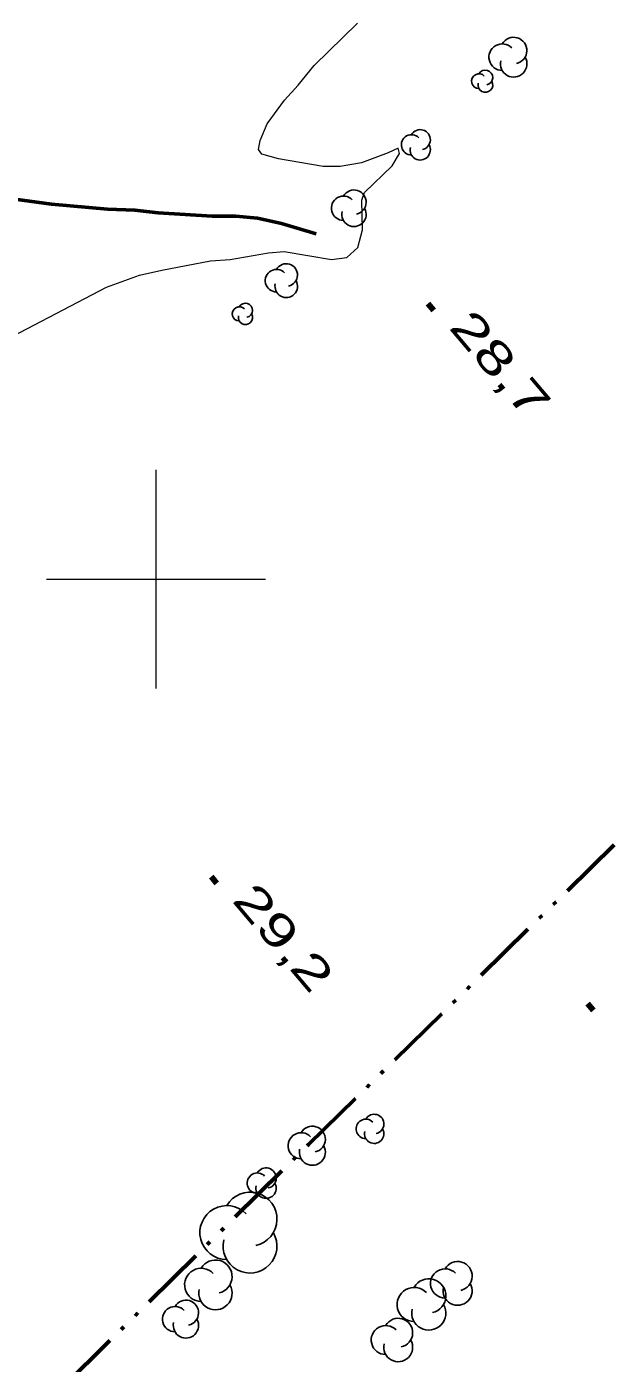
# Model space of a CAD drawing. Extents: x 386081 to 389416, y 5130568 to 5134082.
# Drawn here: x 388588.2 to 388641.4, y 5131928.4 to 5132050.5 of the extents above; entities that cross this region are included whole.
import ezdxf

# ---------------------------------------------------------------- set-up
doc = ezdxf.new("R2010")
doc.units = 0
doc.header["$LTSCALE"] = 1.2
doc.linetypes.add('DASH_DOUBLE_DOT', pattern=[9.2, 5, -1.2, 0.3, -1.2, 0.3, -1.2])
for name, color, linetype, lineweight in [('2', 7, 'Continuous', 13), ('3', 7, 'Continuous', 140), ('4', 7, 'DASH_DOUBLE_DOT', 53), ('44', 7, 'Continuous', 25), ('61', 7, 'Continuous', 13)]:
    doc.layers.add(name, color=color, linetype=linetype, lineweight=lineweight)

msp = doc.modelspace()

# ---------------------------------------------------------------- linework, layer by layer
at = {"layer": '2'}
msp.add_lwpolyline([(388586.92, 5132022.21), (388595.47, 5132026.67), (388598.48, 5132027.76), (388600.53, 5132028.24), (388604.98, 5132029.08), (388606.79, 5132029.2), (388610.28, 5132029.81), (388611.72, 5132029.93), (388616.05, 5132029.21), (388617.43, 5132029.39), (388618.46, 5132030.3), (388618.88, 5132031.92), (388618.82, 5132034.62), (388619.06, 5132035.34), (388621.59, 5132037.75), (388622.26, 5132038.89), (388622.14, 5132039.37), (388621.23, 5132038.95), (388618.77, 5132038.05), (388616.84, 5132037.69), (388615.28, 5132037.69), (388611.19, 5132038.4), (388609.68, 5132038.82), (388609.38, 5132039.24), (388609.51, 5132040.09), (388610.17, 5132041.59), (388611.74, 5132043.75), (388613, 5132045.14), (388614.45, 5132046.94), (388618.42, 5132050.79)], dxfattribs=at)
at = {"layer": '3'}
for p, q in [((388624.85, 5132025.19), (388625.36, 5132024.58)), ((388605.03, 5131972.84), (388605.54, 5131972.23)), ((388639.44, 5131961.22), (388639.95, 5131960.61))]:
    msp.add_line(p, q, dxfattribs=at)
at = {"layer": '4'}
for points in [[(388403.08, 5131676.15), (388398.8, 5131683.5), (388385.24, 5131705.68), (388376.19, 5131718.23), (388378.12, 5131720.75), (388380.58, 5131723.47), (388405.01, 5131746.47), (388448.58, 5131788.82), (388515.07, 5131852.58), (388524.6, 5131861.96), (388550.41, 5131886.49), (388583.66, 5131918.46), (388613.94, 5131948.36), (388649.63, 5131983.32), (388677.59, 5132010.13), (388707.98, 5132038.7), (388732.5, 5132062.17)], [(388614.65, 5132031.54), (388611.46, 5132032.49), (388609.26, 5132032.97), (388607.28, 5132033.17), (388605.12, 5132033.17), (388600.2, 5132033.47), (388598.06, 5132033.7), (388595.57, 5132033.8), (388590.44, 5132034.25), (388585.05, 5132034.98), (388581.2, 5132035.37), (388577.98, 5132036), (388576.57, 5132036.54), (388576.05, 5132036.9), (388574.36, 5132039.05), (388570.4, 5132043.54), (388569.74, 5132044.38), (388569, 5132045.59), (388568.97, 5132045.79), (388569.14, 5132046.08), (388573.33, 5132050.51)]]:
    msp.add_lwpolyline(points, dxfattribs=at)
at = {"layer": '44'}
for centre, radius, start, end in [((388632.687, 5132048.294), 1.213, 282.26917, 149.72626), ((388632.687, 5132048.294), 1.213, 282.26917, 149.72626), ((388631.643, 5132047.688), 1.213, 44.11537, 269.80396), ((388631.643, 5132047.688), 1.213, 44.11537, 269.80396), ((388632.687, 5132047.081), 1.213, 166.93686, 29.62122), ((388632.687, 5132047.081), 1.213, 166.93686, 29.62122), ((388629.522, 5132045.495), 0.675, 44.11537, 269.80396), ((388629.522, 5132045.495), 0.675, 44.11537, 269.80396), ((388630.102, 5132045.833), 0.675, 282.26917, 149.72626), ((388630.102, 5132045.833), 0.675, 282.26917, 149.72626), ((388630.102, 5132045.158), 0.675, 166.93686, 29.62122), ((388630.102, 5132045.158), 0.675, 166.93686, 29.62122), ((388624.147, 5132040.144), 0.926, 282.26917, 149.72626), ((388624.147, 5132040.144), 0.926, 282.26917, 149.72626), ((388623.351, 5132039.681), 0.926, 44.11537, 269.80396), ((388623.351, 5132039.681), 0.926, 44.11537, 269.80396), ((388624.147, 5132039.218), 0.926, 166.93686, 29.62122), ((388624.147, 5132039.218), 0.926, 166.93686, 29.62122), ((388617.137, 5132033.885), 1.114, 44.11537, 269.80396), ((388617.137, 5132033.885), 1.114, 44.11537, 269.80396), ((388618.095, 5132034.442), 1.114, 282.26917, 149.72626), ((388618.095, 5132034.442), 1.114, 282.26917, 149.72626), ((388618.095, 5132033.328), 1.114, 166.93686, 29.62122), ((388618.095, 5132033.328), 1.114, 166.93686, 29.62122), ((388611.9, 5132027.789), 1.03, 282.26917, 149.72626), ((388611.9, 5132027.789), 1.03, 282.26917, 149.72626), ((388611.014, 5132027.273), 1.03, 44.11537, 269.80396), ((388611.014, 5132027.273), 1.03, 44.11537, 269.80396), ((388611.9, 5132026.758), 1.03, 166.93686, 29.62122), ((388611.9, 5132026.758), 1.03, 166.93686, 29.62122), ((388608.171, 5132024.559), 0.649, 282.26917, 149.72626), ((388608.171, 5132024.559), 0.649, 282.26917, 149.72626), ((388607.613, 5132024.235), 0.649, 44.11537, 269.80396), ((388607.613, 5132024.235), 0.649, 44.11537, 269.80396), ((388608.171, 5132023.91), 0.649, 166.93686, 29.62122), ((388608.171, 5132023.91), 0.649, 166.93686, 29.62122), ((388619.177, 5131949.78), 0.888, 44.11537, 269.80396), ((388619.941, 5131950.224), 0.888, 282.26917, 149.72626), ((388613.263, 5131948.237), 1.191, 44.11537, 269.80396), ((388614.287, 5131948.833), 1.191, 282.26917, 149.72626), ((388619.941, 5131949.336), 0.888, 166.93686, 29.62122), ((388614.287, 5131947.642), 1.191, 166.93686, 29.62122), ((388609.259, 5131944.821), 0.928, 44.11537, 269.80396), ((388610.058, 5131945.285), 0.928, 282.26917, 149.72626), ((388610.058, 5131944.357), 0.928, 166.93686, 29.62122), ((388608.589, 5131941.538), 2.463, 282.26917, 149.72626), ((388606.47, 5131940.306), 2.463, 44.11537, 269.80396), ((388608.589, 5131939.074), 2.463, 166.93686, 29.62122), ((388604.129, 5131935.524), 1.518, 44.11537, 269.80396), ((388605.434, 5131936.283), 1.518, 282.26917, 149.72626), ((388627.567, 5131936.327), 1.333, 282.26917, 149.72626), ((388624.932, 5131934.516), 1.561, 282.26917, 149.72626), ((388626.42, 5131935.66), 1.333, 44.11537, 269.80396), ((388605.434, 5131934.766), 1.518, 166.93686, 29.62122), ((388623.59, 5131933.735), 1.561, 44.11537, 269.80396), ((388627.567, 5131934.994), 1.333, 166.93686, 29.62122), ((388601.739, 5131932.396), 1.156, 44.11537, 269.80396), ((388602.733, 5131932.974), 1.156, 282.26917, 149.72626), ((388624.932, 5131932.955), 1.561, 166.93686, 29.62122), ((388602.733, 5131931.818), 1.156, 166.93686, 29.62122), ((388622.133, 5131931.152), 1.324, 282.26917, 149.72626), ((388620.994, 5131930.49), 1.324, 44.11537, 269.80396), ((388622.133, 5131929.828), 1.324, 166.93686, 29.62122)]:
    msp.add_arc(centre, radius, start, end, dxfattribs=at)
at = {"layer": '61'}
for p, q in [((388600, 5131990), (388600, 5132010)), ((388590, 5132000), (388610, 5132000))]:
    msp.add_line(p, q, dxfattribs=at)

# ---------------------------------------------------------------- texts
at = {"layer": '3', "width": 1.45}
for s, p in [('28,7   ', (388626.68, 5132022.97)), ('29,2   ', (388606.86, 5131970.62))]:
    msp.add_text(s, height=3, rotation=310.294, dxfattribs=at).set_placement(p)

doc.saveas('drawing.dxf')
